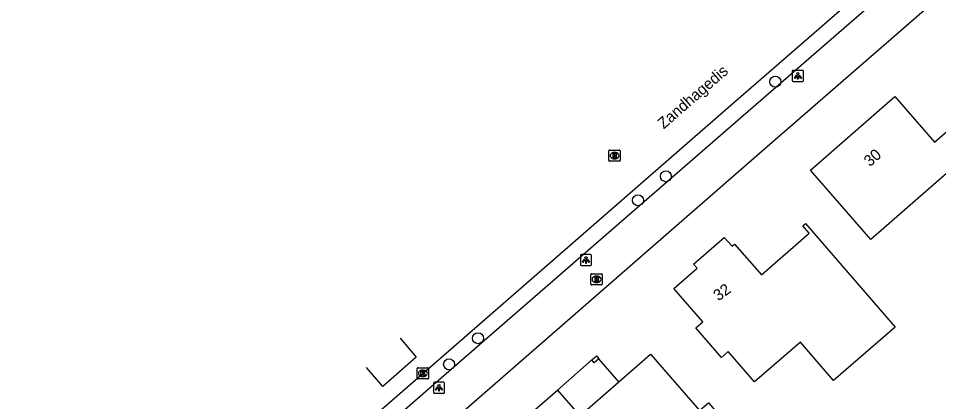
# Model space of a CAD drawing. Extents: x 155888 to 156864, y 383882 to 384671.
# Drawn here: x 156016.5 to 156098.6, y 384152.6 to 384186.7 of the extents above; entities that cross this region are included whole.
import ezdxf

# ---------------------------------------------------------------- set-up
doc = ezdxf.new("R2010")
doc.units = 0
for name, color, linetype in [('IMGEO_Boom', 7, 'Continuous'), ('IMGEO_Brandkraan', 7, 'Continuous'), ('IMGEO_Kolk', 7, 'Continuous'), ('IMGEO_Lichtpunt', 7, 'Continuous'), ('IMGEO_Openbare_ruimte_label', 7, 'Continuous'), ('IMGEO_Pand', 7, 'Continuous'), ('IMGEO_Pand_nummerreeks', 7, 'Continuous'), ('IMGEO_Pand_overbouw', 7, 'Continuous'), ('IMGEO_Rijbaan_lokaal_gesloten', 7, 'Continuous'), ('IMGEO_Rijbaan_lokaal_open', 7, 'Continuous'), ('IMGEO_Rioolput', 7, 'Continuous'), ('IMGEO_Voetpad_open', 7, 'Continuous')]:
    doc.layers.add(name, color=color, linetype=linetype)

msp = doc.modelspace()

# ---------------------------------------------------------------- linework, layer by layer
at = {"layer": 'IMGEO_Boom'}
for centre in [(156084.003, 384181.062), (156074.241, 384172.639), (156071.753, 384170.503), (156057.489, 384158.21), (156054.916, 384155.881)]:
    msp.add_circle(centre, 0.489, dxfattribs=at)
at = {"layer": 'IMGEO_Brandkraan'}
for p, q in [((156067.562, 384163.031), (156067.562, 384163.883)), ((156067.637, 384163.957), (156068.489, 384163.957)), ((156068.05, 384163.737), (156068.075, 384163.737)), ((156068.563, 384163.883), (156068.563, 384163.031)), ((156068.489, 384162.957), (156067.637, 384162.957)), ((156068.073, 384163.177), (156068.048, 384163.177))]:
    msp.add_line(p, q, dxfattribs=at)
for points in [[(156067.562, 384163.031), (156067.562, 384163.883)], [(156067.637, 384163.957), (156068.489, 384163.957)], [(156067.91, 384163.657), (156067.91, 384163.257), (156068.123, 384163.257)], [(156068.141, 384163.657), (156067.91, 384163.657)], [(156068.089, 384163.576), (156068.035, 384163.576), (156068.035, 384163.5)], [(156068.035, 384163.5), (156068.088, 384163.5)], [(156068.097, 384163.424), (156068.035, 384163.424), (156068.035, 384163.343)], [(156068.035, 384163.343), (156068.097, 384163.343)], [(156068.563, 384163.883), (156068.563, 384163.031)], [(156068.489, 384162.957), (156067.637, 384162.957)]]:
    msp.add_lwpolyline(points, dxfattribs=at)
for centre, radius, start, end in [((156067.639, 384163.881), 0.0765, 91.55205, 178.44795), ((156067.639, 384163.881), 0.0765, 91.55205, 178.44795), ((156068.09, 384163.538), 0.0379, 267.82845, 90.93552), ((156068.098, 384163.383), 0.0404, 269.87594, 90.50774), ((156068.129, 384163.508), 0.251, 268.66757, 293.53466), ((156068.145, 384163.512), 0.145, 59.4692, 91.53667), ((156068.17, 384163.559), 0.0922, 285.51372, 58.15012), ((156068.175, 384163.367), 0.105, 301.31148, 78.98903), ((156068.487, 384163.881), 0.0765, 1.55205, 88.44795), ((156068.487, 384163.881), 0.0765, 1.55205, 88.44795), ((156067.639, 384163.033), 0.0765, 181.55205, 268.44795), ((156067.639, 384163.033), 0.0765, 181.55205, 268.44795), ((156068.487, 384163.033), 0.0765, 271.55205, 358.44795), ((156068.487, 384163.033), 0.0765, 271.55205, 358.44795)]:
    msp.add_arc(centre, radius, start, end, dxfattribs=at)
for centre, major_axis, ratio, start_param, end_param in [((156068.049, 384163.457), (-0.387, 0.002), 0.722429, 4.712389, 7.853982), ((156068.074, 384163.457), (-0.39, 0.002), 0.717154, 1.570796, 4.712389)]:
    msp.add_ellipse(centre, major_axis=major_axis, ratio=ratio, start_param=start_param, end_param=end_param, dxfattribs=at)
at = {"layer": 'IMGEO_Kolk'}
for p, q in [((156052.077, 384154.652), (156052.077, 384155.504)), ((156052.152, 384155.578), (156053.004, 384155.578)), ((156052.565, 384155.358), (156052.59, 384155.358)), ((156053.078, 384155.504), (156053.078, 384154.652)), ((156053.004, 384154.578), (156052.152, 384154.578)), ((156052.588, 384154.798), (156052.563, 384154.798))]:
    msp.add_line(p, q, dxfattribs=at)
for points in [[(156052.077, 384154.652), (156052.077, 384155.504)], [(156052.152, 384155.578), (156053.004, 384155.578)], [(156052.398, 384155.278), (156052.521, 384155.278), (156052.521, 384155.127), (156052.651, 384155.278), (156052.815, 384155.278), (156052.669, 384155.127), (156052.822, 384154.878), (156052.67, 384154.878), (156052.585, 384155.042), (156052.521, 384154.975), (156052.521, 384154.878), (156052.398, 384154.878), (156052.398, 384155.278)], [(156053.078, 384155.504), (156053.078, 384154.652)], [(156053.004, 384154.578), (156052.152, 384154.578)]]:
    msp.add_lwpolyline(points, dxfattribs=at)
for centre, start, end in [((156052.154, 384155.502), 91.55205, 178.44795), ((156052.154, 384155.502), 91.55205, 178.44795), ((156053.002, 384155.502), 1.55205, 88.44795), ((156053.002, 384155.502), 1.55205, 88.44795), ((156052.154, 384154.654), 181.55205, 268.44795), ((156052.154, 384154.654), 181.55205, 268.44795), ((156053.002, 384154.654), 271.55205, 358.44795), ((156053.002, 384154.654), 271.55205, 358.44795)]:
    msp.add_arc(centre, 0.0765, start, end, dxfattribs=at)
for centre, major_axis, ratio, start_param, end_param in [((156052.564, 384155.078), (-0.387, 0.002), 0.722429, 4.712389, 7.853982), ((156052.589, 384155.078), (-0.39, 0.002), 0.717154, 1.570796, 4.712389)]:
    msp.add_ellipse(centre, major_axis=major_axis, ratio=ratio, start_param=start_param, end_param=end_param, dxfattribs=at)
at = {"layer": 'IMGEO_Lichtpunt'}
for p, q in [((156086.411, 384182.076), (156085.603, 384182.076)), ((156086.411, 384182.076), (156085.603, 384182.076)), ((156085.509, 384181.981), (156085.509, 384181.174)), ((156085.509, 384181.981), (156085.509, 384181.174)), ((156086.505, 384181.174), (156086.505, 384181.981)), ((156086.505, 384181.174), (156086.505, 384181.981)), ((156085.603, 384181.08), (156086.411, 384181.08)), ((156085.603, 384181.08), (156086.411, 384181.08)), ((156067.519, 384165.672), (156066.711, 384165.672)), ((156067.519, 384165.672), (156066.711, 384165.672)), ((156066.617, 384165.577), (156066.617, 384164.77)), ((156066.617, 384165.577), (156066.617, 384164.77)), ((156067.613, 384164.77), (156067.613, 384165.577)), ((156067.613, 384164.77), (156067.613, 384165.577)), ((156066.711, 384164.676), (156067.519, 384164.676)), ((156066.711, 384164.676), (156067.519, 384164.676)), ((156053.513, 384154.2), (156053.513, 384153.393)), ((156053.513, 384154.2), (156053.513, 384153.393)), ((156054.415, 384154.295), (156053.607, 384154.295)), ((156054.415, 384154.295), (156053.607, 384154.295)), ((156054.509, 384153.393), (156054.509, 384154.2)), ((156054.509, 384153.393), (156054.509, 384154.2)), ((156053.607, 384153.299), (156054.415, 384153.299)), ((156053.607, 384153.299), (156054.415, 384153.299))]:
    msp.add_line(p, q, dxfattribs=at)
for points in [[(156085.883, 384181.645), (156085.922, 384181.617), (156085.734, 384181.355), (156085.696, 384181.382), (156085.883, 384181.645)], [(156085.985, 384181.597), (156086.032, 384181.597), (156086.032, 384181.275), (156085.985, 384181.275), (156085.985, 384181.597)], [(156086.095, 384181.617), (156086.133, 384181.644), (156086.32, 384181.382), (156086.281, 384181.354), (156086.095, 384181.617)], [(156066.991, 384165.241), (156067.03, 384165.213), (156066.842, 384164.951), (156066.804, 384164.978), (156066.991, 384165.241)], [(156067.093, 384165.193), (156067.14, 384165.193), (156067.14, 384164.871), (156067.093, 384164.871), (156067.093, 384165.193)], [(156067.203, 384165.213), (156067.241, 384165.24), (156067.428, 384164.978), (156067.389, 384164.95), (156067.203, 384165.213)], [(156053.887, 384153.864), (156053.926, 384153.836), (156053.738, 384153.574), (156053.7, 384153.601), (156053.887, 384153.864)], [(156053.989, 384153.816), (156054.036, 384153.816), (156054.036, 384153.494), (156053.989, 384153.494), (156053.989, 384153.816)], [(156054.099, 384153.836), (156054.137, 384153.863), (156054.324, 384153.601), (156054.285, 384153.573), (156054.099, 384153.836)]]:
    msp.add_lwpolyline(points, dxfattribs=at)
for centre in [(156086.008, 384181.779), (156067.116, 384165.375), (156054.012, 384153.998)]:
    msp.add_circle(centre, 0.0994, dxfattribs=at)
for centre, start, end in [((156085.603, 384181.981), 90, 180), ((156085.603, 384181.981), 90, 180), ((156086.411, 384181.981), 0, 90), ((156086.411, 384181.981), 0, 90), ((156085.603, 384181.174), 180, 270), ((156085.603, 384181.174), 180, 270), ((156086.411, 384181.174), 270, 0), ((156086.411, 384181.174), 270, 360), ((156066.711, 384165.577), 90, 180), ((156066.711, 384165.577), 90, 180), ((156067.519, 384165.577), 0, 90), ((156067.519, 384165.577), 0, 90), ((156066.711, 384164.77), 180, 270), ((156066.711, 384164.77), 180, 270), ((156067.519, 384164.77), 270, 0), ((156067.519, 384164.77), 270, 360), ((156053.607, 384154.2), 90, 180), ((156053.607, 384154.2), 90, 180), ((156054.415, 384154.2), 0, 90), ((156054.415, 384154.2), 0, 90), ((156053.607, 384153.393), 180, 270), ((156053.607, 384153.393), 180, 270), ((156054.415, 384153.393), 270, 0), ((156054.415, 384153.393), 270, 360)]:
    msp.add_arc(centre, 0.0946, start, end, dxfattribs=at)
at = {"layer": 'IMGEO_Pand'}
for points in [[(156092.504, 384167.002), (156087.124, 384173.172), (156094.651, 384179.735), (156098.201, 384175.663), (156100.858, 384177.979), (156104.916, 384173.315), (156101.971, 384170.752), (156099.743, 384173.313), (156092.504, 384167.002)], [(156094.669, 384159.201), (156089.199, 384154.448), (156086.235, 384157.859), (156082.15, 384154.31), (156079.809, 384157.03), (156079.187, 384156.496), (156076.918, 384159.133), (156077.539, 384159.667), (156074.951, 384162.637), (156077.027, 384164.446), (156076.703, 384164.817), (156079.447, 384167.196), (156080.142, 384166.399), (156080.371, 384166.599), (156082.756, 384163.862), (156087.017, 384167.555), (156086.438, 384168.222), (156086.681, 384168.432), (156094.669, 384159.201)], [(156080.234, 384139.361), (156077.863, 384142.085), (156078.799, 384142.9), (156075.259, 384146.968), (156071.885, 384144.032), (156073.462, 384142.221), (156070.292, 384139.462), (156068.71, 384141.281), (156068.227, 384140.861), (156060.347, 384149.929), (156064.566, 384153.595), (156066.561, 384151.3), (156070.043, 384154.326), (156072.878, 384156.789), (156077.25, 384151.765), (156078.043, 384152.455), (156083.1, 384146.644), (156085.471, 384143.92), (156081.936, 384140.842)], [(156067.848, 384156.031), (156067.638, 384156.278), (156068.049, 384156.627), (156068.259, 384156.379), (156067.848, 384156.031)]]:
    msp.add_lwpolyline(points, dxfattribs=at)
at = {"layer": 'IMGEO_Pand_overbouw'}
msp.add_lwpolyline([(156067.638, 384156.278), (156064.566, 384153.595), (156066.561, 384151.3), (156070.043, 384154.326), (156068.259, 384156.379), (156067.848, 384156.031)], close=True, dxfattribs=at)
at = {"layer": 'IMGEO_Rijbaan_lokaal_gesloten'}
msp.add_lwpolyline([(155960.096, 384074.77), (155985.962, 384097.201), (156000, 384109.463), (156037.058, 384141.597), (156052.579, 384155.078), (156079.587, 384178.584), (156099.166, 384195.602), (156142.141, 384232.995)], dxfattribs=at)
at = {"layer": 'IMGEO_Rijbaan_lokaal_open'}
for points in [[(156050.552, 384158.217), (156050.552, 384158.217), (156051.983, 384156.528), (156049.02, 384153.921), (156047.548, 384155.61)], [(156047.548, 384155.61), (156047.548, 384155.61)]]:
    msp.add_lwpolyline(points, dxfattribs=at)
at = {"layer": 'IMGEO_Rioolput'}
for p, q in [((156069.17, 384174.048), (156069.17, 384174.9)), ((156069.245, 384174.974), (156070.097, 384174.974)), ((156069.658, 384174.754), (156069.683, 384174.754)), ((156070.171, 384174.9), (156070.171, 384174.048)), ((156070.097, 384173.974), (156069.245, 384173.974)), ((156069.681, 384174.194), (156069.656, 384174.194))]:
    msp.add_line(p, q, dxfattribs=at)
for points in [[(156069.17, 384174.048), (156069.17, 384174.9)], [(156069.245, 384174.974), (156070.097, 384174.974)], [(156070.171, 384174.9), (156070.171, 384174.048)], [(156070.097, 384173.974), (156069.245, 384173.974)], [(156069.759, 384174.672), (156069.507, 384174.674), (156069.507, 384174.274)], [(156069.507, 384174.274), (156069.631, 384174.274), (156069.631, 384174.436), (156069.642, 384174.436)], [(156069.685, 384174.593), (156069.631, 384174.593), (156069.631, 384174.512)], [(156069.631, 384174.512), (156069.683, 384174.512)], [(156069.689, 384174.407), (156069.76, 384174.274), (156069.9, 384174.274), (156069.835, 384174.4)]]:
    msp.add_lwpolyline(points, dxfattribs=at)
for centre, radius, start, end in [((156069.247, 384174.898), 0.0765, 91.55205, 178.44795), ((156069.247, 384174.898), 0.0765, 91.55205, 178.44795), ((156070.095, 384174.898), 0.0765, 1.55205, 88.44795), ((156070.095, 384174.898), 0.0765, 1.55205, 88.44795), ((156069.247, 384174.05), 0.0765, 181.55205, 268.44795), ((156069.247, 384174.05), 0.0765, 181.55205, 268.44795), ((156069.641, 384174.383), 0.0533, 26.02933, 88.69889), ((156069.667, 384174.701), 0.19, 274.7715, 282.96867), ((156069.691, 384174.497), 0.0964, 77.00612, 93.18647), ((156069.705, 384174.554), 0.0378, 276.66336, 79.67722), ((156069.758, 384174.562), 0.109, 350.36119, 89.41601), ((156069.756, 384174.562), 0.112, 277.58423, 350.98172), ((156069.74, 384174.347), 0.108, 29.51342, 73.79051), ((156070.095, 384174.05), 0.0765, 271.55205, 358.44795), ((156070.095, 384174.05), 0.0765, 271.55205, 358.44795)]:
    msp.add_arc(centre, radius, start, end, dxfattribs=at)
for centre, major_axis, ratio, start_param, end_param in [((156069.657, 384174.474), (-0.387, 0.002), 0.722429, 4.712389, 7.853982), ((156069.682, 384174.474), (-0.39, 0.002), 0.717154, 1.570796, 4.712389)]:
    msp.add_ellipse(centre, major_axis=major_axis, ratio=ratio, start_param=start_param, end_param=end_param, dxfattribs=at)
at = {"layer": 'IMGEO_Voetpad_open'}
for points in [[(156142.785, 384233.533), (156143.773, 384232.361), (156081.118, 384178.034), (156053.511, 384154.06), (156037.984, 384140.492), (156002.735, 384109.772), (156000, 384107.534), (155986.803, 384096.014), (155961.077, 384073.632)], [(156055.794, 384151.364), (156083.269, 384175.304), (156146.041, 384229.773)]]:
    msp.add_lwpolyline(points, dxfattribs=at)

# ---------------------------------------------------------------- texts
at = {"layer": 'IMGEO_Openbare_ruimte_label'}
msp.add_text('Zandhagedis', height=1, rotation=40.98653, dxfattribs=at).set_placement((156074.047, 384176.802))
at = {"layer": 'IMGEO_Pand_nummerreeks'}
for s, rotation, p in [('30', 41.08608, (156092.422, 384173.44)), ('32', 36.16667, (156078.926, 384161.481))]:
    msp.add_text(s, height=1, rotation=rotation, dxfattribs=at).set_placement(p)

doc.saveas('drawing.dxf')
